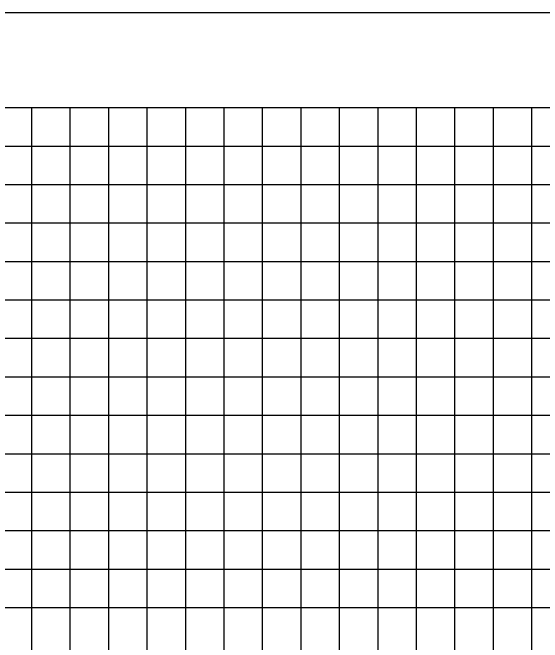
# Model space of a CAD drawing. Extents: x 1797809 to 2198143, y 249608 to 1237864.
# Drawn here: x 2195259.78 to 2195287.33, y 1237195.29 to 1237228.05 of the extents above; entities that cross this region are included whole.
import ezdxf

# ---------------------------------------------------------------- set-up
doc = ezdxf.new("R2010")
doc.units = 0
doc.layers.add('3', color=7, linetype='Continuous')
doc.layers.add('GSSHT', color=7, linetype='Continuous')

msp = doc.modelspace()

# ---------------------------------------------------------------- linework, layer by layer
at = {"layer": '3'}
msp.add_line((2195228.783, 1237228.046), (2195528.783, 1237228.046), dxfattribs=at)
at = {"layer": 'GSSHT'}
for p, q in [((2195238.783, 1237223.106), (2195368.783, 1237223.106)), ((2195260.783, 1237163.106), (2195260.783, 1237223.106)), ((2195262.783, 1237163.106), (2195262.783, 1237223.106)), ((2195264.783, 1237163.106), (2195264.783, 1237223.106)), ((2195266.783, 1237163.106), (2195266.783, 1237223.106)), ((2195268.783, 1237163.106), (2195268.783, 1237223.106)), ((2195270.783, 1237163.106), (2195270.783, 1237223.106)), ((2195272.783, 1237163.106), (2195272.783, 1237223.106)), ((2195274.783, 1237163.106), (2195274.783, 1237223.106)), ((2195276.783, 1237163.106), (2195276.783, 1237223.106)), ((2195278.783, 1237163.106), (2195278.783, 1237223.106)), ((2195280.783, 1237163.106), (2195280.783, 1237223.106)), ((2195282.783, 1237163.106), (2195282.783, 1237223.106)), ((2195284.783, 1237163.106), (2195284.783, 1237223.106)), ((2195286.783, 1237163.106), (2195286.783, 1237223.106)), ((2195238.783, 1237221.106), (2195368.783, 1237221.106)), ((2195238.783, 1237219.106), (2195368.783, 1237219.106)), ((2195238.783, 1237217.106), (2195368.783, 1237217.106)), ((2195238.783, 1237215.106), (2195368.783, 1237215.106)), ((2195238.783, 1237213.106), (2195368.783, 1237213.106)), ((2195238.783, 1237211.106), (2195368.783, 1237211.106)), ((2195238.783, 1237209.106), (2195368.783, 1237209.106)), ((2195238.783, 1237207.106), (2195368.783, 1237207.106)), ((2195238.783, 1237205.106), (2195368.783, 1237205.106)), ((2195238.783, 1237203.106), (2195368.783, 1237203.106)), ((2195238.783, 1237201.106), (2195368.783, 1237201.106)), ((2195238.783, 1237199.106), (2195368.783, 1237199.106)), ((2195238.783, 1237197.106), (2195368.783, 1237197.106))]:
    msp.add_line(p, q, dxfattribs=at)

doc.saveas('drawing.dxf')
